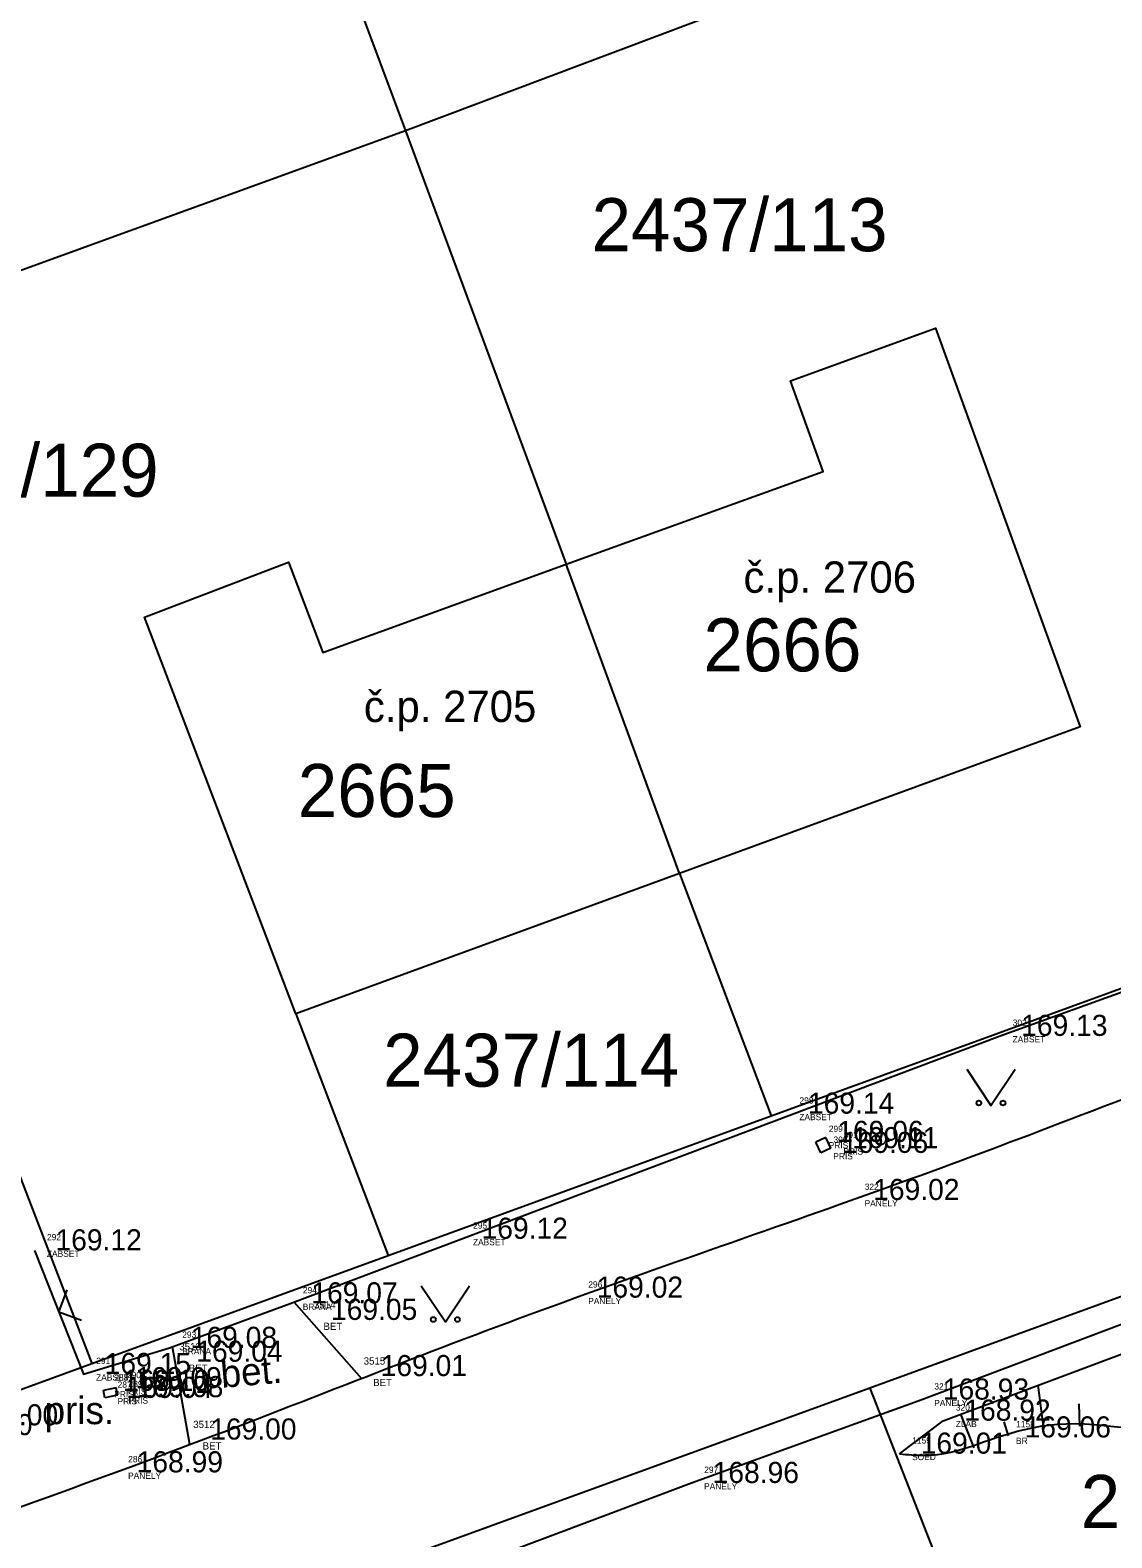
# Model space of a CAD drawing. Extents: x -566117 to -565580, y -1202428 to -1201938.
# Drawn here: x -566016.98 to -565994.56, y -1202085.55 to -1202054.29 of the extents above; entities that cross this region are included whole.
import ezdxf

# ---------------------------------------------------------------- set-up
doc = ezdxf.new("R2010")
doc.units = 0
for name, color, linetype in [('Bod', 7, 'Continuous'), ('BUOVY_NEMĚŘ', 7, 'Continuous'), ('Implicitní', 7, 'Continuous'), ('Katastr', 7, 'Continuous'), ('Kod', 7, 'Continuous'), ('Oplocení', 7, 'Continuous'), ('POMOC_POPIS', 7, 'Continuous'), ('Výška', 7, 'Continuous'), ('VÝŠKOPIS (Construction)', 7, 'Continuous'), ('ZN_KULTUR', 7, 'Continuous'), ('Zpevněné plohy', 7, 'Continuous'), ('Číslo', 7, 'Continuous'), ('Číslo popisné', 7, 'Continuous')]:
    doc.layers.add(name, color=color, linetype=linetype)

# ---------------------------------------------------------------- blocks, each defined once
blk = doc.blocks.new('A$C69D74C1E')
at = {"layer": 'Katastr'}
for p, q in [((52.95, 19.56), (55.73, 12.06)), ((69.76, 17.35), (55.73, 12.06)), ((55.73, 12.06), (41.37, 6.85)), ((55.73, 12.06), (59.06, 3.08)), ((41.37, 6.85), (49.23, -13.49)), ((61.41, -3.33), (59.06, 3.08)), ((61.41, -3.33), (53.46, -6.24)), ((61.41, -3.33), (63.31, -8.36)), ((63.31, -8.36), (77.39, -3.22)), ((53.46, -6.24), (55.37, -11.25)), ((55.37, -11.25), (63.31, -8.36)), ((79.48, -8.85), (65.36, -14)), ((49.23, -13.49), (55.37, -11.25)), ((45.94, -14.69), (49.23, -13.49)), ((65.36, -14), (51.18, -19.16)), ((65.36, -14), (69.03, -23.4))]:
    blk.add_line(p, q, dxfattribs=at)
for points in [[(59.06, 3.08), (64.39, 5), (63.71, 6.88), (66.72, 7.97), (69.72, -0.29), (61.41, -3.33)], [(53.46, -6.24), (50.32, 1.98), (53.31, 3.12), (54.02, 1.25), (59.06, 3.08)]]:
    blk.add_lwpolyline(points, dxfattribs=at)
for s, p in [('2437/113', (59.59, 9.567)), ('2437/129', (44.48, 4.477)), ('2666', (61.91, 0.857)), ('2665', (53.5, -2.163)), ('2437/114', (55.27, -7.753)), ('2437/50', (69.73, -16.903))]:
    blk.add_text(s, height=1.1, dxfattribs=at).set_placement(p)
blk = doc.blocks.new('POINT_DISPLAY')
at = {"layer": 'Implicitní'}
blk.add_line((0, 0), (0, 0), dxfattribs=at)
blk = doc.blocks.new('3.140_2')
at = {"layer": 'ZN_KULTUR'}
blk.add_lwpolyline([(-1, 1.5), (0, 0), (1, 1.5)], dxfattribs=at)
for centre in [(-0.5, 0.1), (0.5, 0.1)]:
    blk.add_circle(centre, 0.1, dxfattribs=at)

msp = doc.modelspace()

# ---------------------------------------------------------------- linework, layer by layer
at = {"layer": 'BUOVY_NEMĚŘ'}
msp.add_line((-566003.52, -1202071.77), (-566005.87, -1202065.36), dxfattribs=at)
msp.add_lwpolyline([(-566011.47, -1202074.68), (-566014.61, -1202066.46), (-566011.62, -1202065.32), (-566010.91, -1202067.19), (-566005.87, -1202065.36), (-566000.54, -1202063.44), (-566001.22, -1202061.56), (-565998.21, -1202060.47), (-565995.21, -1202068.73), (-566003.52, -1202071.77), (-566011.47, -1202074.68)], dxfattribs=at)
at = {"layer": 'Implicitní'}
for p, q in [((-566000.482, -1202077.245), (-566000.692, -1202077.343)), ((-566000.588, -1202077.566), (-566000.692, -1202077.343)), ((-566000.378, -1202077.468), (-566000.482, -1202077.245)), ((-566000.378, -1202077.468), (-566000.588, -1202077.566)), ((-566011.509, -1202080.656), (-566010.106, -1202082.242)), ((-566013.665, -1202083.61), (-566014.027, -1202081.586)), ((-566015.197, -1202082.437), (-566015.459, -1202082.491)), ((-566015.427, -1202082.645), (-566015.459, -1202082.491)), ((-566015.165, -1202082.59), (-566015.427, -1202082.645)), ((-566015.165, -1202082.59), (-566015.197, -1202082.437))]:
    msp.add_line(p, q, dxfattribs=at)
at = {"layer": 'Oplocení'}
msp.add_line((-566014.087, -1202081.608), (-566011.586, -1202080.686), dxfattribs=at)
for points in [[(-566011.586, -1202080.686), (-565996.873, -1202075.14), (-565991.663, -1202073.26)], [(-566016.89, -1202079.586), (-566015.87, -1202082.15), (-566014.087, -1202081.608)], [(-566015.916, -1202081.04), (-566016.38, -1202080.868), (-566016.208, -1202080.404)]]:
    msp.add_lwpolyline(points, dxfattribs=at)
at = {"layer": 'VÝŠKOPIS (Construction)'}
for p, q in [((-565995.963, -1202083.287), (-565996.083, -1202082.38)), ((-565997.406, -1202083.677), (-565997.687, -1202082.981)), ((-565995.217, -1202083.228), (-565995.231, -1202082.765)), ((-565996.698, -1202083.434), (-565996.79, -1202083.139))]:
    msp.add_line(p, q, dxfattribs=at)
at = {"layer": 'Zpevněné plohy'}
for p, q in [((-565998.051, -1202083.117), (-565990.092, -1202080.137)), ((-565998.955, -1202083.801), (-565998.051, -1202083.117))]:
    msp.add_line(p, q, dxfattribs=at)
msp.add_lwpolyline([(-566047.76, -1202100.841), (-566038.579, -1202097.449), (-566029.072, -1202094.013), (-566018.515, -1202090.093), (-566013.175, -1202088.133), (-566003.267, -1202084.409), (-565998.497, -1202082.68), (-565990.257, -1202079.569), (-565985.278, -1202077.759), (-565982.452, -1202076.645)], dxfattribs=at)
for points in [[(-566046.233, -1202095.491), (-566045.931, -1202095.393), (-566043.978, -1202094.752), (-566040.389, -1202093.195), (-566035.531, -1202091.756), (-566028.975, -1202089.449), (-566022.404, -1202086.74), (-566013.877, -1202083.764), (-566006.988, -1202080.967), (-565999.231, -1202078.336), (-565993.39, -1202076.098), (-565982.391, -1202071.759), (-565967.94, -1202066.641), (-565949.498, -1202059.811), (-565935.388, -1202054.572), (-565926.049, -1202051.077), (-565917.958, -1202048.181), (-565909.827, -1202045.163), (-565898.95, -1202041.321), (-565888.732, -1202037.388), (-565879.759, -1202034.036), (-565869.081, -1202030.224), (-565859.242, -1202026.317), (-565849.297, -1202023.069), (-565843.932, -1202020.848), (-565836.631, -1202018.501), (-565830.04, -1202016.01), (-565822.89, -1202013.251), (-565816.476, -1202011.009), (-565808.989, -1202007.913), (-565802.143, -1202004.887), (-565798.059, -1202002.759), (-565793.947, -1202000.116), (-565789.34, -1201997.072), (-565785.134, -1201994.185), (-565781.539, -1201991.969), (-565778.045, -1201989.73), (-565773.319, -1201986.775), (-565768.281, -1201983.714), (-565761.544, -1201979.725), (-565754.374, -1201977.005), (-565748.201, -1201974.518), (-565743.713, -1201972.786), (-565741.115, -1201971.759), (-565739.444, -1201971.098)], [(-565998.955, -1202083.801), (-565998.632, -1202083.838), (-565997.887, -1202083.925), (-565995.56, -1202082.79), (-565991.756, -1202083.978), (-565988.27, -1202079.975), (-565984.104, -1202082.663), (-565983.471, -1202085.341), (-565982.867, -1202086.794), (-565982.593, -1202087.002), (-565982.554, -1202087.032)]]:
    msp.add_open_spline(points, degree=3, dxfattribs=at)

# ---------------------------------------------------------------- block references
at = {"layer": 'Bod'}
for p in [(-565996.873, -1202075.14), (-566001.293, -1202076.753), (-566000.685, -1202077.339), (-566000.588, -1202077.566), (-566000.378, -1202077.468), (-565999.941, -1202078.542), (-566008.058, -1202079.346), (-566016.89, -1202079.586), (-566011.586, -1202080.686), (-566005.67, -1202080.567), (-566014.087, -1202081.608), (-566015.87, -1202082.15), (-566015.495, -1202082.499), (-566015.427, -1202082.645), (-566015.234, -1202082.444), (-566015.2, -1202082.63), (-565998.497, -1202082.68), (-565998.051, -1202083.117), (-565996.801, -1202083.465), (-565998.955, -1202083.801), (-566015.207, -1202084.189), (-566003.267, -1202084.409)]:
    msp.add_blockref('POINT_DISPLAY', p, dxfattribs=at)
at = {"layer": 'Implicitní'}
for name, p in [('A$C69D74C1E', (-566064.93, -1202068.44)), ('POINT_DISPLAY', (-566011.18, -1202081.028)), ('POINT_DISPLAY', (-566013.972, -1202081.896)), ('POINT_DISPLAY', (-566010.15, -1202082.193)), ('POINT_DISPLAY', (-566013.683, -1202083.508))]:
    msp.add_blockref(name, p, dxfattribs=at)
at = {"layer": 'ZN_KULTUR', "xscale": 0.5, "yscale": 0.5}
for p in [(-565997.061, -1202076.581), (-566008.371, -1202081.07)]:
    msp.add_blockref('3.140_2', p, dxfattribs=at)

# ---------------------------------------------------------------- texts
at = {"layer": 'Kod'}
for s, height, p in [('ZABSET', 0.13, (-565996.613, -1202075.275)), ('ZABSET', 0.13, (-566001.033, -1202076.887)), ('PRIS', 0.13, (-566000.425, -1202077.473)), ('PRIS', 0.13, (-566000.329, -1202077.7)), ('PRIS', 0.13, (-566000.119, -1202077.602)), ('PANELY', 0.13, (-565999.681, -1202078.676)), ('ZABSET', 0.13, (-566007.799, -1202079.48)), ('ZABSET', 0.13, (-566016.631, -1202079.721)), ('BRANA', 0.13, (-566011.327, -1202080.82)), ('PANELY', 0.13, (-566005.411, -1202080.701)), ('BET', 0.15, (-566010.898, -1202081.236)), ('BRANA', 0.13, (-566013.827, -1202081.742)), ('BET', 0.15, (-566013.69, -1202082.103)), ('ZABSET', 0.13, (-566015.611, -1202082.285)), ('BET', 0.15, (-566009.868, -1202082.4)), ('PRIS', 0.13, (-566015.235, -1202082.633)), ('PRIS', 0.13, (-566015.167, -1202082.779)), ('PRIS', 0.13, (-566014.974, -1202082.579)), ('PRIS', 0.13, (-566014.94, -1202082.764)), ('PANELY', 0.13, (-565998.238, -1202082.815)), ('ZLAB', 0.13, (-565997.791, -1202083.251)), ('BET', 0.15, (-566013.402, -1202083.715)), ('BR', 0.13, (-565996.542, -1202083.6)), ('SOED', 0.13, (-565998.696, -1202083.935)), ('PANELY', 0.13, (-566014.948, -1202084.323)), ('PANELY', 0.13, (-566003.008, -1202084.543))]:
    msp.add_text(s, height=height, dxfattribs=at).set_placement(p)
at = {"layer": 'POMOC_POPIS'}
msp.add_text('bet.', height=0.57, rotation=4.9059, dxfattribs=at).set_placement((-566013.006, -1202082.436))
msp.add_text('pris.', height=0.57, dxfattribs=at).set_placement((-566016.677, -1202083.189))
at = {"layer": 'Výška'}
for s, p in [('169.13', (-565996.435, -1202075.14)), ('169.14', (-566000.855, -1202076.753)), ('169.06', (-566000.247, -1202077.339)), ('169.11', (-565999.941, -1202077.468)), ('169.06', (-566000.151, -1202077.566)), ('169.02', (-565999.503, -1202078.542)), ('169.12', (-566007.621, -1202079.346)), ('169.12', (-566016.453, -1202079.586)), ('169.02', (-566005.233, -1202080.567)), ('169.07', (-566011.149, -1202080.686)), ('169.05', (-566010.742, -1202081.028)), ('169.08', (-566013.649, -1202081.608)), ('169.04', (-566013.534, -1202081.896)), ('169.15', (-566015.433, -1202082.15)), ('169.01', (-566009.712, -1202082.193)), ('169.10', (-566015.057, -1202082.499)), ('169.09', (-566014.796, -1202082.444)), ('169.04', (-566014.989, -1202082.645)), ('169.08', (-566014.762, -1202082.63)), ('168.93', (-565998.06, -1202082.68)), ('168.92', (-565997.613, -1202083.117)), ('169.00', (-566018.717, -1202083.416)), ('169.00', (-566018.187, -1202083.215)), ('169.00', (-566013.246, -1202083.508)), ('169.06', (-565996.364, -1202083.465)), ('169.01', (-565998.518, -1202083.801)), ('168.99', (-566014.77, -1202084.189)), ('168.96', (-566002.83, -1202084.409))]:
    msp.add_text(s, height=0.4375, dxfattribs=at).set_placement(p)
at = {"layer": 'Číslo'}
for s, height, p in [('302', 0.13, (-565996.61, -1202074.931)), ('298', 0.13, (-566001.031, -1202076.543)), ('299', 0.13, (-566000.422, -1202077.13)), ('300', 0.13, (-566000.326, -1202077.356)), ('301', 0.13, (-566000.116, -1202077.258)), ('322', 0.13, (-565999.678, -1202078.332)), ('292', 0.13, (-566016.628, -1202079.377)), ('295', 0.13, (-566007.796, -1202079.136)), ('294', 0.13, (-566011.324, -1202080.476)), ('296', 0.13, (-566005.408, -1202080.357)), ('3514', 0.15, (-566011.094, -1202080.79)), ('293', 0.13, (-566013.825, -1202081.398)), ('3513', 0.15, (-566013.886, -1202081.657)), ('291', 0.13, (-566015.608, -1202081.941)), ('3515', 0.15, (-566010.064, -1202081.954)), ('288', 0.13, (-566015.233, -1202082.289)), ('287', 0.13, (-566015.164, -1202082.435)), ('290', 0.13, (-566014.971, -1202082.235)), ('289', 0.13, (-566014.937, -1202082.42)), ('321', 0.13, (-565998.235, -1202082.471)), ('320', 0.13, (-565997.788, -1202082.908)), ('3512', 0.15, (-566013.597, -1202083.269)), ('1158', 0.13, (-565996.539, -1202083.256)), ('1159', 0.13, (-565998.693, -1202083.591)), ('286', 0.13, (-566014.945, -1202083.979)), ('297', 0.13, (-566003.005, -1202084.199))]:
    msp.add_text(s, height=height, dxfattribs=at).set_placement(p)
at = {"layer": 'Číslo popisné'}
for s, p in [('č.p. 2706', (-566002.191, -1202065.953)), ('č.p. 2705', (-566010.061, -1202068.633))]:
    msp.add_text(s, height=0.65, dxfattribs=at).set_placement(p)

doc.saveas('drawing.dxf')
